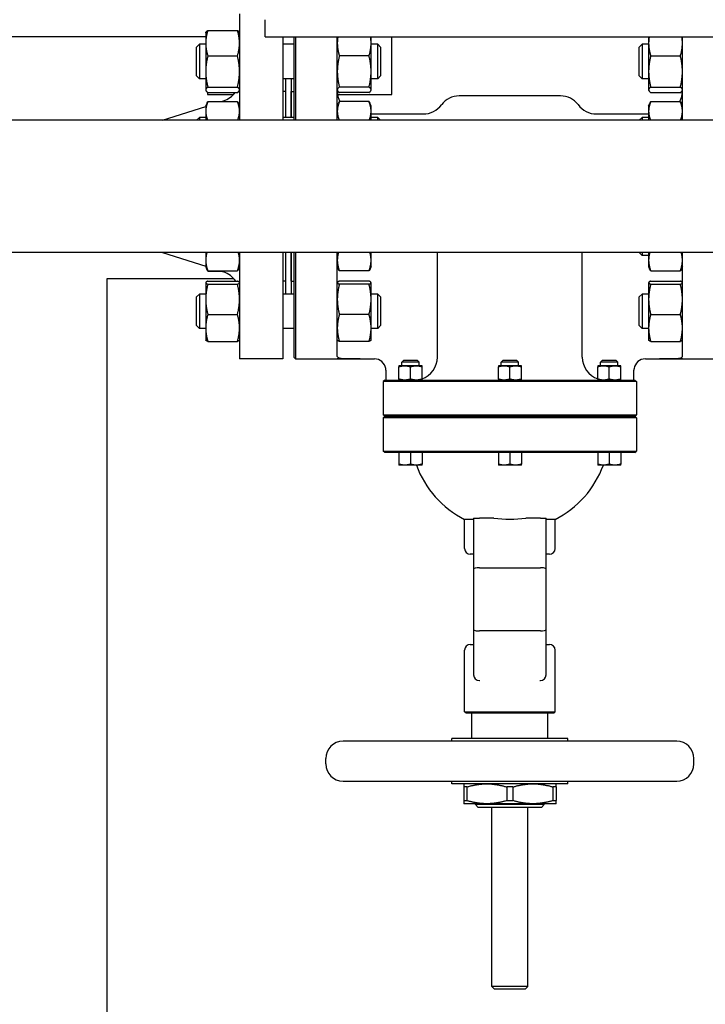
# Model space of a CAD drawing. Header units: inches. Extents: x 24 to 1128, y -69 to 748.
# Tile 656 of 656: x 643 to 658, y 669 to 690. Entities that reach past the tile are written whole.
import ezdxf

# ---------------------------------------------------------------- set-up
doc = ezdxf.new("R2010")
doc.units = ezdxf.units.IN
doc.header["$LTSCALE"] = 32
doc.header["$MEASUREMENT"] = 0
doc.layers.add('Visible (ANSI)', color=7, linetype='Continuous', lineweight=30)

msp = doc.modelspace()

# ---------------------------------------------------------------- linework, layer by layer
at = {"layer": 'Visible (ANSI)'}
for p, q in [((648.16063, 690.41853), (648.16063, 688.10603)), ((648.71813, 689.91853), (648.71813, 690.29353)), ((647.42663, 689.91853), (640.53063, 689.91853)), ((647.42663, 690.00974), (647.43078, 690.01864)), ((647.42663, 690.00974), (647.42663, 689.78323)), ((647.47172, 690.06122), (648.11555, 690.06122)), ((648.16063, 690.00974), (648.15648, 690.01864)), ((648.71813, 689.91853), (738.14856, 689.91853)), ((649.10063, 689.91853), (649.10063, 688.10603)), ((649.34813, 688.10603), (649.34813, 689.91853)), ((649.37938, 689.91853), (649.37938, 688.10603)), ((650.28563, 688.10603), (650.28563, 689.91853)), ((651.01963, 689.78323), (651.01963, 689.91853)), ((651.46813, 688.66853), (651.46813, 689.91853)), ((657.05163, 689.91853), (657.05163, 689.78323)), ((657.78563, 688.10603), (657.78563, 689.91853)), ((647.22563, 689.69724), (647.28813, 689.75974)), ((647.22563, 689.07224), (647.22563, 689.69724)), ((647.28813, 689.75974), (647.28813, 689.00974)), ((647.42663, 689.75974), (647.28813, 689.75974)), ((647.42663, 689.78323), (647.42663, 689.16701)), ((649.34813, 689.75974), (649.10063, 689.75974)), ((651.01963, 689.16701), (651.01963, 689.78323)), ((651.16313, 689.75974), (651.01963, 689.75974)), ((651.16313, 689.00974), (651.16313, 689.75974)), ((651.22563, 689.69724), (651.16313, 689.75974)), ((651.22563, 689.69724), (651.22563, 689.07224)), ((656.84813, 689.69724), (656.91063, 689.75974)), ((656.84813, 689.07224), (656.84813, 689.69724)), ((656.91063, 689.75974), (656.91063, 689.00974)), ((657.05163, 689.75974), (656.91063, 689.75974)), ((657.05163, 689.78323), (657.05163, 689.16701)), ((647.47172, 689.50525), (648.11555, 689.50525)), ((650.97455, 689.50525), (650.33072, 689.50525)), ((657.09672, 689.50525), (657.74055, 689.50525)), ((647.22563, 689.07224), (647.28813, 689.00974)), ((647.42663, 689.16701), (647.42663, 688.76851)), ((651.01963, 688.76851), (651.01963, 689.16701)), ((651.22563, 689.07224), (651.16313, 689.00974)), ((656.84813, 689.07224), (656.91063, 689.00974)), ((657.05163, 689.16701), (657.05163, 688.76851)), ((647.42663, 689.00974), (647.28813, 689.00974)), ((647.47172, 688.82877), (648.11555, 688.82877)), ((649.34813, 689.00974), (649.10063, 689.00974)), ((649.16063, 689.00974), (649.16063, 688.16862)), ((649.28063, 689.00974), (649.28063, 688.16862)), ((650.97455, 688.82877), (650.33072, 688.82877)), ((651.16313, 689.00974), (651.01963, 689.00974)), ((657.05163, 689.00974), (656.91063, 689.00974)), ((657.09672, 688.82877), (657.74055, 688.82877)), ((647.42663, 688.76851), (647.42663, 688.75974)), ((647.42663, 688.75974), (647.43078, 688.75084)), ((647.46813, 688.71087), (647.46813, 688.66853)), ((647.46813, 688.66853), (648.0308, 688.66853)), ((647.47172, 688.70826), (648.11555, 688.70826)), ((648.16063, 688.75974), (648.15648, 688.75084)), ((649.16063, 688.72853), (649.10063, 688.72853)), ((649.28063, 688.66853), (649.28563, 688.66853)), ((649.28563, 688.60853), (649.28063, 688.60853)), ((649.28563, 688.16862), (649.28563, 688.72853)), ((649.28563, 688.72853), (649.34813, 688.72853)), ((650.28563, 688.75974), (650.28978, 688.75084)), ((650.29126, 688.66853), (651.46813, 688.66853)), ((650.97455, 688.70826), (650.33072, 688.70826)), ((651.01963, 688.75974), (651.01548, 688.75084)), ((651.01963, 688.75974), (651.01963, 688.76851)), ((655.138, 688.63703), (652.93327, 688.63703)), ((657.05163, 688.76851), (657.05163, 688.75974)), ((657.05163, 688.75974), (657.05578, 688.75084)), ((657.09672, 688.70826), (657.74055, 688.70826)), ((657.78563, 688.75974), (657.78148, 688.75084)), ((646.4873, 688.10853), (647.42663, 688.40605)), ((647.42663, 688.41862), (647.45576, 688.48108)), ((647.42663, 688.41862), (647.42663, 688.30315)), ((647.47172, 688.51212), (648.11555, 688.51212)), ((647.76152, 688.51212), (647.81161, 688.52798)), ((648.16063, 688.41862), (648.13151, 688.48108)), ((650.28563, 688.41862), (650.31476, 688.48108)), ((650.97455, 688.51212), (650.33072, 688.51212)), ((651.01963, 688.41862), (650.99051, 688.48108)), ((651.01963, 688.30315), (651.01963, 688.41862)), ((657.05163, 688.41862), (657.08076, 688.48108)), ((657.05163, 688.41862), (657.05163, 688.30315)), ((657.09672, 688.51212), (657.74055, 688.51212)), ((657.78563, 688.41862), (657.75651, 688.48108)), ((647.42663, 688.30315), (647.42663, 688.10603)), ((651.01963, 688.10603), (651.01963, 688.30315)), ((651.01963, 688.24333), (652.1518, 688.24333)), ((655.91947, 688.24333), (657.05163, 688.24333)), ((657.05163, 688.30315), (657.05163, 688.10603)), ((661.01676, 688.10603), (624.17951, 688.10603)), ((646.30259, 688.10603), (646.30451, 688.10853)), ((646.4873, 688.10853), (646.30451, 688.10853)), ((646.30451, 688.10853), (646.30451, 688.10603)), ((646.4873, 688.10853), (646.4873, 688.10603)), ((647.22563, 688.10612), (647.28813, 688.16862)), ((647.22563, 688.10603), (647.22563, 688.10612)), ((647.28813, 688.16862), (647.28813, 688.10603)), ((647.42663, 688.16862), (647.28813, 688.16862)), ((649.34813, 688.16862), (649.10063, 688.16862)), ((651.16313, 688.16862), (651.01963, 688.16862)), ((651.16313, 688.10603), (651.16313, 688.16862)), ((651.22563, 688.10612), (651.16313, 688.16862)), ((651.22563, 688.10612), (651.22563, 688.10603)), ((656.84813, 688.10612), (656.91063, 688.16862)), ((656.84813, 688.10603), (656.84813, 688.10612)), ((656.91063, 688.16862), (656.91063, 688.10603)), ((657.05163, 688.16862), (656.91063, 688.16862)), ((661.01676, 685.23103), (624.17951, 685.23103)), ((646.30259, 685.23103), (646.30451, 685.22853)), ((646.30451, 685.23103), (646.30451, 685.22853)), ((646.4873, 685.22853), (646.30451, 685.22853)), ((646.4873, 685.23103), (646.4873, 685.22853)), ((646.4873, 685.22853), (647.42663, 684.93101)), ((647.42663, 685.23103), (647.42663, 685.06196)), ((648.16063, 685.23103), (648.16063, 682.91853)), ((649.10063, 685.23103), (649.10063, 682.91853)), ((649.16063, 685.23103), (649.16063, 684.32732)), ((649.28063, 685.23103), (649.28063, 684.32732)), ((649.28563, 684.60853), (649.28563, 685.23103)), ((649.34813, 682.94978), (649.34813, 685.23103)), ((649.37938, 685.23103), (649.37938, 682.91853)), ((650.28563, 682.96684), (650.28563, 685.23103)), ((651.01963, 685.06196), (651.01963, 685.23103)), ((652.46083, 682.95593), (652.46083, 685.23096)), ((655.61044, 682.95593), (655.61044, 685.23096)), ((656.84813, 685.23094), (656.84813, 685.23103)), ((656.84813, 685.23094), (656.91063, 685.16844)), ((656.91063, 685.23103), (656.91063, 685.16844)), ((657.05163, 685.23103), (657.05163, 685.06196)), ((657.78563, 682.96684), (657.78563, 685.23103)), ((647.42663, 685.06196), (647.42663, 684.91844)), ((651.01963, 684.91844), (651.01963, 685.06196)), ((657.05163, 685.16844), (656.91063, 685.16844)), ((657.05163, 685.06196), (657.05163, 684.91844)), ((647.42663, 684.91844), (647.44611, 684.87667)), ((647.44611, 684.87667), (647.45576, 684.85598)), ((647.47172, 684.83189), (648.11555, 684.83189)), ((647.47172, 684.82494), (647.76152, 684.82494)), ((647.7396, 684.83189), (647.81161, 684.80908)), ((648.16063, 684.91844), (648.14116, 684.87667)), ((650.28563, 684.91844), (650.30511, 684.87667)), ((650.97455, 684.83189), (650.33072, 684.83189)), ((651.01963, 684.91844), (651.00016, 684.87667)), ((657.05163, 684.91844), (657.07111, 684.87667)), ((657.09672, 684.83189), (657.74055, 684.83189)), ((657.78563, 684.91844), (657.76616, 684.87667)), ((645.28063, 552.66853), (645.28063, 684.66853)), ((645.28063, 684.66853), (648.0308, 684.66853)), ((647.42663, 684.57732), (647.42793, 684.5801)), ((647.42663, 684.57732), (647.42663, 684.57456)), ((647.42663, 684.57456), (647.42663, 684.21262)), ((647.47172, 684.60844), (648.11555, 684.60844)), ((647.47172, 684.54068), (648.11555, 684.54068)), ((648.16063, 684.57732), (648.15934, 684.5801)), ((649.16063, 684.60853), (649.10063, 684.60853)), ((649.28563, 684.72853), (649.28063, 684.72853)), ((649.28063, 684.66853), (649.28563, 684.66853)), ((649.28563, 684.60853), (649.34813, 684.60853)), ((650.28563, 684.57732), (650.28693, 684.5801)), ((650.97455, 684.60844), (650.33072, 684.60844)), ((650.97455, 684.54068), (650.33072, 684.54068)), ((651.01963, 684.57732), (651.01834, 684.5801)), ((651.01963, 684.57456), (651.01963, 684.57732)), ((651.01963, 684.21262), (651.01963, 684.57456)), ((657.05163, 684.57732), (657.05293, 684.5801)), ((657.05163, 684.57732), (657.05163, 684.57456)), ((657.05163, 684.57456), (657.05163, 684.21262)), ((657.09672, 684.60844), (657.74055, 684.60844)), ((657.09672, 684.54068), (657.74055, 684.54068)), ((657.78563, 684.57732), (657.78434, 684.5801)), ((647.22563, 684.26482), (647.28813, 684.32732)), ((647.28813, 684.32732), (647.28813, 683.57732)), ((647.42663, 684.32732), (647.28813, 684.32732)), ((649.34813, 684.32732), (649.10063, 684.32732)), ((651.16313, 684.32732), (651.01963, 684.32732)), ((651.16313, 683.57732), (651.16313, 684.32732)), ((651.22563, 684.26482), (651.16313, 684.32732)), ((656.84813, 684.26482), (656.91063, 684.32732)), ((656.91063, 684.32732), (656.91063, 683.57732)), ((657.05163, 684.32732), (656.91063, 684.32732)), ((647.22563, 683.63982), (647.22563, 684.26482)), ((647.42663, 684.21262), (647.42663, 683.59038)), ((651.01963, 683.59038), (651.01963, 684.21262)), ((651.22563, 684.26482), (651.22563, 683.63982)), ((656.84813, 683.63982), (656.84813, 684.26482)), ((657.05163, 684.21262), (657.05163, 683.59038)), ((647.47172, 683.88456), (648.11555, 683.88456)), ((650.97455, 683.88456), (650.33072, 683.88456)), ((657.09672, 683.88456), (657.74055, 683.88456)), ((647.22563, 683.63982), (647.28813, 683.57732)), ((647.42663, 683.57732), (647.28813, 683.57732)), ((647.42663, 683.59038), (647.42663, 683.32732)), ((649.34813, 683.57732), (649.10063, 683.57732)), ((651.01963, 683.32732), (651.01963, 683.59038)), ((651.16313, 683.57732), (651.01963, 683.57732)), ((651.22563, 683.63982), (651.16313, 683.57732)), ((656.84813, 683.63982), (656.91063, 683.57732)), ((657.05163, 683.57732), (656.91063, 683.57732)), ((657.05163, 683.59038), (657.05163, 683.32732)), ((647.42663, 683.32732), (647.42793, 683.32455)), ((647.47172, 683.2962), (648.11555, 683.2962)), ((648.16063, 683.32732), (648.15934, 683.32455)), ((650.28563, 683.32732), (650.28693, 683.32455)), ((650.97455, 683.2962), (650.33072, 683.2962)), ((651.01963, 683.32732), (651.01834, 683.32455)), ((657.05163, 683.32732), (657.05293, 683.32455)), ((657.09672, 683.2962), (657.74055, 683.2962)), ((657.78563, 683.32732), (657.78434, 683.32455)), ((649.10063, 682.91853), (648.16063, 682.91853)), ((649.34813, 682.94978), (649.37938, 682.91853)), ((649.37938, 682.91853), (650.28563, 682.91853)), ((650.78563, 682.91986), (650.28563, 682.91986)), ((650.28563, 682.91986), (650.28563, 682.91853)), ((650.28563, 682.91853), (651.09063, 682.91853)), ((651.72593, 682.88113), (651.68868, 682.84388)), ((652.06368, 682.84388), (651.68868, 682.84388)), ((651.68868, 682.76843), (651.68868, 682.84388)), ((652.02643, 682.88113), (651.72593, 682.88113)), ((652.02643, 682.88113), (652.06368, 682.84388)), ((652.06368, 682.76843), (652.06368, 682.84388)), ((653.88538, 682.88113), (653.84813, 682.84388)), ((654.22313, 682.84388), (653.84813, 682.84388)), ((653.84813, 682.76843), (653.84813, 682.84388)), ((654.18588, 682.88113), (653.88538, 682.88113)), ((654.18588, 682.88113), (654.22313, 682.84388)), ((654.22313, 682.76843), (654.22313, 682.84388)), ((656.04483, 682.88113), (656.00758, 682.84388)), ((656.38258, 682.84388), (656.00758, 682.84388)), ((656.00758, 682.76843), (656.00758, 682.84388)), ((656.34533, 682.88113), (656.04483, 682.88113)), ((656.34533, 682.88113), (656.38258, 682.84388)), ((656.38258, 682.76843), (656.38258, 682.84388)), ((656.98063, 682.91853), (657.78563, 682.91853)), ((657.78563, 682.91986), (657.28563, 682.91986)), ((657.78563, 682.91853), (657.78563, 682.91986)), ((657.78563, 682.91853), (658.69188, 682.91853)), ((651.34063, 682.66853), (651.34063, 682.45593)), ((651.75118, 682.76843), (651.62618, 682.76843)), ((651.62618, 682.47826), (651.62618, 682.7461)), ((652.00118, 682.76843), (651.75118, 682.76843)), ((651.87618, 682.47826), (651.87618, 682.7461)), ((652.12618, 682.76843), (652.00118, 682.76843)), ((652.12618, 682.47826), (652.12618, 682.7461)), ((653.91063, 682.76843), (653.78563, 682.76843)), ((653.78563, 682.47826), (653.78563, 682.7461)), ((654.16063, 682.76843), (653.91063, 682.76843)), ((654.03563, 682.47826), (654.03563, 682.7461)), ((654.28563, 682.76843), (654.16063, 682.76843)), ((654.28563, 682.47826), (654.28563, 682.7461)), ((656.07008, 682.76843), (655.94508, 682.76843)), ((655.94508, 682.47826), (655.94508, 682.7461)), ((656.32008, 682.76843), (656.07008, 682.76843)), ((656.19508, 682.47826), (656.19508, 682.7461)), ((656.44508, 682.76843), (656.32008, 682.76843)), ((656.44508, 682.47826), (656.44508, 682.7461)), ((656.73063, 682.45593), (656.73063, 682.66853)), ((651.31688, 682.45593), (651.28563, 682.42468)), ((651.34885, 682.42468), (651.28563, 682.42468)), ((651.28563, 682.42468), (651.28563, 681.69978)), ((651.31688, 682.45593), (651.37997, 682.45593)), ((652.89826, 682.42468), (651.34885, 682.42468)), ((651.37997, 682.45593), (652.90143, 682.45593)), ((655.17301, 682.42468), (652.89826, 682.42468)), ((652.90143, 682.45593), (655.16984, 682.45593)), ((655.16984, 682.45593), (656.6913, 682.45593)), ((656.72241, 682.42468), (655.17301, 682.42468)), ((656.6913, 682.45593), (656.75438, 682.45593)), ((656.78563, 682.42468), (656.72241, 682.42468)), ((656.75438, 682.45593), (656.78563, 682.42468)), ((656.78563, 682.42468), (656.78563, 681.69978)), ((651.28563, 681.69978), (651.34885, 681.69978)), ((651.31688, 681.66853), (651.28563, 681.69978)), ((651.31688, 681.66853), (651.28563, 681.63728)), ((651.34885, 681.63728), (651.28563, 681.63728)), ((651.28563, 681.63728), (651.28563, 680.91238)), ((651.37997, 681.66853), (651.31688, 681.66853)), ((651.31688, 681.66853), (651.37997, 681.66853)), ((651.34885, 681.69978), (652.89826, 681.69978)), ((652.89826, 681.63728), (651.34885, 681.63728)), ((652.90143, 681.66853), (651.37997, 681.66853)), ((651.37997, 681.66853), (652.90143, 681.66853)), ((652.89826, 681.69978), (655.17301, 681.69978)), ((655.17301, 681.63728), (652.89826, 681.63728)), ((655.16984, 681.66853), (652.90143, 681.66853)), ((652.90143, 681.66853), (655.16984, 681.66853)), ((656.6913, 681.66853), (655.16984, 681.66853)), ((655.16984, 681.66853), (656.6913, 681.66853)), ((655.17301, 681.69978), (656.72241, 681.69978)), ((656.72241, 681.63728), (655.17301, 681.63728)), ((656.75438, 681.66853), (656.6913, 681.66853)), ((656.6913, 681.66853), (656.75438, 681.66853)), ((656.72241, 681.69978), (656.78563, 681.69978)), ((656.78563, 681.63728), (656.72241, 681.63728)), ((656.75438, 681.66853), (656.78563, 681.69978)), ((656.75438, 681.66853), (656.78563, 681.63728)), ((656.78563, 681.63728), (656.78563, 680.91238)), ((651.28563, 680.91238), (651.34885, 680.91238)), ((651.31688, 680.88113), (651.28563, 680.91238)), ((651.34885, 680.91238), (652.89826, 680.91238)), ((652.89826, 680.91238), (655.17301, 680.91238)), ((655.17301, 680.91238), (656.72241, 680.91238)), ((656.72241, 680.91238), (656.78563, 680.91238)), ((656.75438, 680.88113), (656.78563, 680.91238)), ((651.37997, 680.88113), (651.31688, 680.88113)), ((652.90143, 680.88113), (651.37997, 680.88113)), ((651.62618, 680.88113), (651.62618, 680.62846)), ((651.87618, 680.88113), (651.87618, 680.62846)), ((652.12618, 680.88113), (652.12618, 680.62846)), ((655.16984, 680.88113), (652.90143, 680.88113)), ((653.78563, 680.88113), (653.78563, 680.62846)), ((654.03563, 680.88113), (654.03563, 680.62846)), ((654.28563, 680.88113), (654.28563, 680.62846)), ((656.6913, 680.88113), (655.16984, 680.88113)), ((655.94508, 680.88113), (655.94508, 680.62846)), ((656.19508, 680.88113), (656.19508, 680.62846)), ((656.44508, 680.88113), (656.44508, 680.62846)), ((656.75438, 680.88113), (656.6913, 680.88113)), ((651.75118, 680.60613), (651.62618, 680.60613)), ((652.00118, 680.60613), (651.75118, 680.60613)), ((652.12618, 680.60613), (652.00118, 680.60613)), ((653.91063, 680.60613), (653.78563, 680.60613)), ((654.16063, 680.60613), (653.91063, 680.60613)), ((654.28563, 680.60613), (654.16063, 680.60613)), ((656.07008, 680.60613), (655.94508, 680.60613)), ((656.32008, 680.60613), (656.07008, 680.60613)), ((656.44508, 680.60613), (656.32008, 680.60613)), ((653.24823, 679.42484), (653.05138, 679.42484)), ((653.05138, 678.79353), (653.05138, 679.42484)), ((653.24823, 679.45593), (653.37323, 679.45593)), ((653.24823, 679.45593), (653.24823, 678.35221)), ((653.6907, 679.45593), (653.37323, 679.45593)), ((654.69803, 679.45593), (654.38057, 679.45593)), ((654.69803, 679.45593), (654.82303, 679.45593)), ((654.82303, 678.35221), (654.82303, 679.45593)), ((655.01988, 679.42484), (654.82303, 679.42484)), ((655.01988, 678.79353), (655.01988, 679.42484)), ((653.24823, 678.66853), (653.17638, 678.66853)), ((654.89488, 678.66853), (654.82303, 678.66853)), ((653.24823, 678.35221), (653.24823, 677.02422)), ((653.37323, 678.37425), (654.69803, 678.37425)), ((654.82303, 677.02422), (654.82303, 678.35221)), ((653.24823, 677.02422), (653.24823, 676.0455)), ((654.69803, 677.00218), (653.37323, 677.00218)), ((654.82303, 676.0455), (654.82303, 677.02422)), ((653.17638, 676.7079), (653.24823, 676.7079)), ((654.82303, 676.7079), (654.89488, 676.7079)), ((653.05138, 675.24309), (653.05138, 676.5829)), ((655.01988, 675.24309), (655.01988, 676.5829)), ((653.37323, 675.9205), (653.3827, 675.9205)), ((654.68857, 675.9205), (654.69803, 675.9205)), ((653.05138, 675.24309), (655.01988, 675.24309)), ((653.08263, 675.21184), (653.05138, 675.24309)), ((654.98863, 675.21184), (653.08263, 675.21184)), ((653.20886, 674.66066), (653.20886, 675.21184)), ((654.8624, 674.66066), (654.8624, 675.21184)), ((654.98863, 675.21184), (655.01988, 675.24309)), ((657.66162, 674.6016), (650.40965, 674.6016)), ((655.29548, 674.66066), (652.77579, 674.66066)), ((652.77579, 674.6016), (652.77579, 674.66066)), ((655.29548, 674.6016), (655.29548, 674.66066)), ((650.03563, 674.10947), (650.03563, 674.22758)), ((658.03563, 674.10947), (658.03563, 674.22758)), ((650.40965, 673.73546), (657.66162, 673.73546)), ((652.77579, 673.6764), (652.77579, 673.73546)), ((655.29548, 673.6764), (652.77579, 673.6764)), ((655.29548, 673.6764), (655.29548, 673.73546)), ((653.0317, 673.60821), (653.0317, 673.31152)), ((653.0997, 673.60821), (653.0317, 673.60821)), ((653.0997, 673.60821), (653.0997, 673.31152)), ((653.96763, 673.60821), (653.96763, 673.31152)), ((654.10364, 673.60821), (653.96763, 673.60821)), ((654.10364, 673.60821), (654.10364, 673.31152)), ((655.03957, 673.60821), (654.97157, 673.60821)), ((654.97157, 673.60821), (654.97157, 673.31152)), ((655.03957, 673.60821), (655.03957, 673.31152)), ((653.0317, 673.31152), (653.0997, 673.31152)), ((653.53366, 673.24333), (653.0317, 673.24333)), ((653.2876, 673.22709), (653.2876, 673.24333)), ((654.78366, 673.22709), (653.2876, 673.22709)), ((653.3501, 673.16459), (653.2876, 673.22709)), ((654.5376, 673.24333), (653.53366, 673.24333)), ((653.96763, 673.31152), (654.10364, 673.31152)), ((655.03957, 673.24333), (654.5376, 673.24333)), ((654.72116, 673.16459), (654.78366, 673.22709)), ((654.78366, 673.22709), (654.78366, 673.24333)), ((654.97157, 673.31152), (655.03957, 673.31152)), ((654.72116, 673.16459), (653.3501, 673.16459)), ((653.64193, 669.27103), (653.64193, 673.16459)), ((654.42933, 669.27103), (654.42933, 673.16459)), ((654.42933, 669.27103), (653.64193, 669.27103)), ((653.70443, 669.20853), (653.64193, 669.27103)), ((654.36683, 669.20853), (653.70443, 669.20853)), ((654.36683, 669.20853), (654.42933, 669.27103))]:
    msp.add_line(p, q, dxfattribs=at)
for centre, radius, start, end in [((647.66063, 689.00464), 0.5, 287.574716, 323.645749), ((650.78563, 688.74333), 0.5, 180, 207.543912), ((652.93327, 688.16459), 0.47244, 90, 143.477266), ((655.138, 688.16459), 0.47244, 36.522734, 90), ((657.28563, 688.74333), 0.5, 332.456088, 0), ((652.1518, 688.74333), 0.5, 270, 323.477266), ((655.91947, 688.74333), 0.5, 216.522734, 270), ((647.66063, 684.33242), 0.5, 33.50812, 72.425284), ((651.09063, 682.66853), 0.25, 8.604112, 90), ((651.96083, 682.95593), 0.5, 289.311794, 0), ((656.11044, 682.95593), 0.5, 180, 250.688206), ((656.98063, 682.66853), 0.25, 90, 171.395888), ((654.03563, 681.35357), 2.16535, 200.192895, 242.964308), ((654.03563, 681.35357), 2.16535, 297.035692, 339.807105), ((653.17638, 678.79353), 0.125, 180, 270), ((654.89488, 678.79353), 0.125, 270, 0), ((653.17638, 676.5829), 0.125, 90, 180), ((654.89488, 676.5829), 0.125, 0, 90), ((653.37323, 676.0455), 0.125, 180, 270), ((654.69803, 676.0455), 0.125, 270, 0), ((650.40965, 674.22758), 0.37402, 90, 180), ((657.66162, 674.22758), 0.37402, 0, 90), ((650.40965, 674.10947), 0.37402, 180, 270), ((657.66162, 674.10947), 0.37402, 270, 0)]:
    msp.add_arc(centre, radius, start, end, dxfattribs=at)
for centre, major_axis, ratio, start_param, end_param in [((654.03563, 681.44792), (2.14771, 0), 0.93969262, 4.55108575, 4.87369221), ((653.37323, 678.35221), (0.125, 0), 0.17632698, 1.57079633, 3.14159265), ((654.69803, 678.35221), (-0.125, 0), 0.17632698, 3.14159265, 4.71238898), ((653.37323, 677.02422), (-0.125, 0), 0.17632698, 0, 1.57079633), ((654.69803, 677.02422), (-0.125, 0), 0.17632698, 1.57079633, 3.14159265)]:
    msp.add_ellipse(centre, major_axis=major_axis, ratio=ratio, start_param=start_param, end_param=end_param, dxfattribs=at)
for points, weights in [([(647.47172, 690.06122), (647.42663, 689.91224), (647.42663, 689.78323)], [1, 1.0379548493, 1]), ([(647.43078, 690.01864), (647.44007, 690.03855), (647.47172, 690.06122)], [1.01611555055, 1.02634702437, 1]), ([(648.11555, 690.06122), (648.1472, 690.03855), (648.15648, 690.01864)], [1, 1.02634702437, 1.01611555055]), ([(648.16063, 689.78323), (648.16063, 689.91224), (648.11555, 690.06122)], [1, 1.0379548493, 1]), ([(650.29692, 689.91853), (650.28563, 689.84959), (650.28563, 689.78323)], [1.0189754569, 1.01917066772, 1]), ([(651.01963, 689.78323), (651.01963, 689.84959), (651.00834, 689.91853)], [1, 1.01917066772, 1.0189754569]), ([(657.06292, 689.91853), (657.05163, 689.84959), (657.05163, 689.78323)], [1.0189754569, 1.01917066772, 1]), ([(657.78563, 689.78323), (657.78563, 689.84959), (657.77434, 689.91853)], [1, 1.01917066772, 1.0189754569]), ([(647.42663, 689.78323), (647.42663, 689.65422), (647.47172, 689.50525)], [1, 1.0379548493, 1]), ([(648.11555, 689.50525), (648.16063, 689.65422), (648.16063, 689.78323)], [1, 1.0379548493, 1]), ([(650.28563, 689.78323), (650.28563, 689.65422), (650.33072, 689.50525)], [1, 1.0379548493, 1]), ([(650.97455, 689.50525), (651.01963, 689.65422), (651.01963, 689.78323)], [1, 1.0379548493, 1]), ([(657.05163, 689.78323), (657.05163, 689.65422), (657.09672, 689.50525)], [1, 1.0379548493, 1]), ([(657.74055, 689.50525), (657.78563, 689.65422), (657.78563, 689.78323)], [1, 1.0379548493, 1]), ([(647.47172, 689.50525), (647.42663, 689.32398), (647.42663, 689.16701)], [1, 1.0379548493, 1]), ([(648.16063, 689.16701), (648.16063, 689.32398), (648.11555, 689.50525)], [1, 1.0379548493, 1]), ([(650.33072, 689.50525), (650.28563, 689.32398), (650.28563, 689.16701)], [1, 1.0379548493, 1]), ([(651.01963, 689.16701), (651.01963, 689.32398), (650.97455, 689.50525)], [1, 1.0379548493, 1]), ([(657.09672, 689.50525), (657.05163, 689.32398), (657.05163, 689.16701)], [1, 1.0379548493, 1]), ([(657.78563, 689.16701), (657.78563, 689.32398), (657.74055, 689.50525)], [1, 1.0379548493, 1]), ([(647.42663, 689.16701), (647.42663, 689.01003), (647.47172, 688.82877)], [1, 1.0379548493, 1]), ([(648.11555, 688.82877), (648.16063, 689.01003), (648.16063, 689.16701)], [1, 1.0379548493, 1]), ([(650.28563, 689.16701), (650.28563, 689.01003), (650.33072, 688.82877)], [1, 1.0379548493, 1]), ([(650.97455, 688.82877), (651.01963, 689.01003), (651.01963, 689.16701)], [1, 1.0379548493, 1]), ([(657.05163, 689.16701), (657.05163, 689.01003), (657.09672, 688.82877)], [1, 1.0379548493, 1]), ([(657.74055, 688.82877), (657.78563, 689.01003), (657.78563, 689.16701)], [1, 1.0379548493, 1]), ([(647.47172, 688.82877), (647.42663, 688.79648), (647.42663, 688.76851)], [1, 1.0379548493, 1]), ([(648.16063, 688.76851), (648.16063, 688.79648), (648.11555, 688.82877)], [1, 1.0379548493, 1]), ([(650.33072, 688.82877), (650.28563, 688.79648), (650.28563, 688.76851)], [1, 1.0379548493, 1]), ([(651.01963, 688.76851), (651.01963, 688.79648), (650.97455, 688.82877)], [1, 1.0379548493, 1]), ([(657.09672, 688.82877), (657.05163, 688.79648), (657.05163, 688.76851)], [1, 1.0379548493, 1]), ([(657.78563, 688.76851), (657.78563, 688.79648), (657.74055, 688.82877)], [1, 1.0379548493, 1]), ([(647.42663, 688.76851), (647.42663, 688.74055), (647.47172, 688.70826)], [1, 1.0379548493, 1]), ([(648.11555, 688.70826), (648.16063, 688.74055), (648.16063, 688.76851)], [1, 1.0379548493, 1]), ([(650.28563, 688.76851), (650.28563, 688.74055), (650.33072, 688.70826)], [1, 1.0379548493, 1]), ([(650.97455, 688.70826), (651.01963, 688.74055), (651.01963, 688.76851)], [1, 1.0379548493, 1]), ([(657.05163, 688.76851), (657.05163, 688.74055), (657.09672, 688.70826)], [1, 1.0379548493, 1]), ([(657.74055, 688.70826), (657.78563, 688.74055), (657.78563, 688.76851)], [1, 1.0379548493, 1]), ([(647.47172, 688.51212), (647.42663, 688.40013), (647.42663, 688.30315)], [1, 1.0379548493, 1]), ([(647.45576, 688.48108), (647.46282, 688.49622), (647.47172, 688.51212)], [1.01175569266, 1.00727059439, 1]), ([(648.16063, 688.30315), (648.16063, 688.40013), (648.11555, 688.51212)], [1, 1.0379548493, 1]), ([(648.11555, 688.51212), (648.12445, 688.49622), (648.13151, 688.48108)], [1, 1.00727059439, 1.01175569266]), ([(650.33072, 688.51212), (650.28563, 688.40013), (650.28563, 688.30315)], [1, 1.0379548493, 1]), ([(650.31476, 688.48108), (650.32182, 688.49622), (650.33072, 688.51212)], [1.01175569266, 1.00727059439, 1]), ([(651.01963, 688.30315), (651.01963, 688.40013), (650.97455, 688.51212)], [1, 1.0379548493, 1]), ([(650.97455, 688.51212), (650.98345, 688.49622), (650.99051, 688.48108)], [1, 1.00727059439, 1.01175569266]), ([(657.09672, 688.51212), (657.05163, 688.40013), (657.05163, 688.30315)], [1, 1.0379548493, 1]), ([(657.08076, 688.48108), (657.08782, 688.49622), (657.09672, 688.51212)], [1.01175569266, 1.00727059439, 1]), ([(657.74055, 688.51212), (657.74945, 688.49622), (657.75651, 688.48108)], [1, 1.00727059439, 1.01175569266]), ([(657.78563, 688.30315), (657.78563, 688.40013), (657.74055, 688.51212)], [1, 1.0379548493, 1]), ([(647.42663, 688.30315), (647.42663, 688.21098), (647.46705, 688.10603)], [1, 1.03600393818, 1.00370126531]), ([(648.12021, 688.10603), (648.16063, 688.21098), (648.16063, 688.30315)], [1.00370126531, 1.03600393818, 1]), ([(650.28563, 688.30315), (650.28563, 688.21098), (650.32605, 688.10603)], [1, 1.03600393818, 1.00370126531]), ([(650.97921, 688.10603), (651.01963, 688.21098), (651.01963, 688.30315)], [1.00370126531, 1.03600393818, 1]), ([(657.05163, 688.30315), (657.05163, 688.21098), (657.09205, 688.10603)], [1, 1.03600393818, 1.00370126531]), ([(657.74521, 688.10603), (657.78563, 688.21098), (657.78563, 688.30315)], [1.00370126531, 1.03600393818, 1]), ([(647.45178, 685.23103), (647.42663, 685.143), (647.42663, 685.06196)], [1.01415327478, 1.02854559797, 1]), ([(648.16063, 685.06196), (648.16063, 685.143), (648.13549, 685.23103)], [1, 1.02854559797, 1.01415327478]), ([(650.31078, 685.23103), (650.28563, 685.143), (650.28563, 685.06196)], [1.01415327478, 1.02854559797, 1]), ([(651.01963, 685.06196), (651.01963, 685.143), (650.99449, 685.23103)], [1, 1.02854559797, 1.01415327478]), ([(657.07678, 685.23103), (657.05163, 685.143), (657.05163, 685.06196)], [1.01415327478, 1.02854559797, 1]), ([(657.78563, 685.06196), (657.78563, 685.143), (657.76049, 685.23103)], [1, 1.02854559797, 1.01415327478]), ([(647.42663, 685.06196), (647.42663, 684.95518), (647.47172, 684.83189)], [1, 1.0379548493, 1]), ([(648.11555, 684.83189), (648.16063, 684.95518), (648.16063, 685.06196)], [1, 1.0379548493, 1]), ([(650.28563, 685.06196), (650.28563, 684.95518), (650.33072, 684.83189)], [1, 1.0379548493, 1]), ([(650.97455, 684.83189), (651.01963, 684.95518), (651.01963, 685.06196)], [1, 1.0379548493, 1]), ([(657.05163, 685.06196), (657.05163, 684.95518), (657.09672, 684.83189)], [1, 1.0379548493, 1]), ([(657.74055, 684.83189), (657.78563, 684.95518), (657.78563, 685.06196)], [1, 1.0379548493, 1]), ([(647.47172, 684.83189), (647.45614, 684.85516), (647.44611, 684.87667)], [1, 1.01279805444, 1.01696531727]), ([(647.45065, 684.86741), (647.45945, 684.84686), (647.47172, 684.82494)], [1.01477953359, 1.01005189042, 1]), ([(648.14116, 684.87667), (648.13113, 684.85516), (648.11555, 684.83189)], [1.01696531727, 1.01279805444, 1]), ([(650.33072, 684.83189), (650.31514, 684.85516), (650.30511, 684.87667)], [1, 1.01279805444, 1.01696531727]), ([(651.00016, 684.87667), (650.99013, 684.85516), (650.97455, 684.83189)], [1.01696531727, 1.01279805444, 1]), ([(657.09672, 684.83189), (657.08114, 684.85516), (657.07111, 684.87667)], [1, 1.01279805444, 1.01696531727]), ([(657.76616, 684.87667), (657.75613, 684.85516), (657.74055, 684.83189)], [1.01696531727, 1.01279805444, 1]), ([(647.47172, 684.60844), (647.42663, 684.59029), (647.42663, 684.57456)], [1, 1.0379548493, 1]), ([(647.42663, 684.57456), (647.42663, 684.55884), (647.47172, 684.54068)], [1, 1.0379548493, 1]), ([(647.47172, 684.54068), (647.42663, 684.36488), (647.42663, 684.21262)], [1, 1.0379548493, 1]), ([(648.16063, 684.57456), (648.16063, 684.59029), (648.11555, 684.60844)], [1, 1.0379548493, 1]), ([(648.11555, 684.54068), (648.16063, 684.55884), (648.16063, 684.57456)], [1, 1.0379548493, 1]), ([(648.16063, 684.21262), (648.16063, 684.36488), (648.11555, 684.54068)], [1, 1.0379548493, 1]), ([(650.33072, 684.60844), (650.28563, 684.59029), (650.28563, 684.57456)], [1, 1.0379548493, 1]), ([(650.28563, 684.57456), (650.28563, 684.55884), (650.33072, 684.54068)], [1, 1.0379548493, 1]), ([(650.33072, 684.54068), (650.28563, 684.36488), (650.28563, 684.21262)], [1, 1.0379548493, 1]), ([(651.01963, 684.57456), (651.01963, 684.59029), (650.97455, 684.60844)], [1, 1.0379548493, 1]), ([(650.97455, 684.54068), (651.01963, 684.55884), (651.01963, 684.57456)], [1, 1.0379548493, 1]), ([(651.01963, 684.21262), (651.01963, 684.36488), (650.97455, 684.54068)], [1, 1.0379548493, 1]), ([(657.09672, 684.60844), (657.05163, 684.59029), (657.05163, 684.57456)], [1, 1.0379548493, 1]), ([(657.05163, 684.57456), (657.05163, 684.55884), (657.09672, 684.54068)], [1, 1.0379548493, 1]), ([(657.09672, 684.54068), (657.05163, 684.36488), (657.05163, 684.21262)], [1, 1.0379548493, 1]), ([(657.78563, 684.57456), (657.78563, 684.59029), (657.74055, 684.60844)], [1, 1.0379548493, 1]), ([(657.74055, 684.54068), (657.78563, 684.55884), (657.78563, 684.57456)], [1, 1.0379548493, 1]), ([(657.78563, 684.21262), (657.78563, 684.36488), (657.74055, 684.54068)], [1, 1.0379548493, 1]), ([(647.42663, 684.21262), (647.42663, 684.06037), (647.47172, 683.88456)], [1, 1.0379548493, 1]), ([(648.11555, 683.88456), (648.16063, 684.06037), (648.16063, 684.21262)], [1, 1.0379548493, 1]), ([(650.28563, 684.21262), (650.28563, 684.06037), (650.33072, 683.88456)], [1, 1.0379548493, 1]), ([(650.97455, 683.88456), (651.01963, 684.06037), (651.01963, 684.21262)], [1, 1.0379548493, 1]), ([(657.05163, 684.21262), (657.05163, 684.06037), (657.09672, 683.88456)], [1, 1.0379548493, 1]), ([(657.74055, 683.88456), (657.78563, 684.06037), (657.78563, 684.21262)], [1, 1.0379548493, 1]), ([(647.47172, 683.88456), (647.42663, 683.72691), (647.42663, 683.59038)], [1, 1.0379548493, 1]), ([(648.16063, 683.59038), (648.16063, 683.72691), (648.11555, 683.88456)], [1, 1.0379548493, 1]), ([(650.33072, 683.88456), (650.28563, 683.72691), (650.28563, 683.59038)], [1, 1.0379548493, 1]), ([(651.01963, 683.59038), (651.01963, 683.72691), (650.97455, 683.88456)], [1, 1.0379548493, 1]), ([(657.09672, 683.88456), (657.05163, 683.72691), (657.05163, 683.59038)], [1, 1.0379548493, 1]), ([(657.78563, 683.59038), (657.78563, 683.72691), (657.74055, 683.88456)], [1, 1.0379548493, 1]), ([(647.42663, 683.59038), (647.42663, 683.45385), (647.47172, 683.2962)], [1, 1.0379548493, 1]), ([(648.11555, 683.2962), (648.16063, 683.45385), (648.16063, 683.59038)], [1, 1.0379548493, 1]), ([(650.28563, 683.59038), (650.28563, 683.45385), (650.33072, 683.2962)], [1, 1.0379548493, 1]), ([(650.97455, 683.2962), (651.01963, 683.45385), (651.01963, 683.59038)], [1, 1.0379548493, 1]), ([(657.05163, 683.59038), (657.05163, 683.45385), (657.09672, 683.2962)], [1, 1.0379548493, 1]), ([(657.74055, 683.2962), (657.78563, 683.45385), (657.78563, 683.59038)], [1, 1.0379548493, 1]), ([(647.47172, 683.2962), (647.43408, 683.31136), (647.42793, 683.32455)], [1, 1.0314924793, 1.01072411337]), ([(648.15934, 683.32455), (648.15319, 683.31136), (648.11555, 683.2962)], [1.01072411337, 1.0314924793, 1]), ([(650.33072, 683.2962), (650.29308, 683.31136), (650.28693, 683.32455)], [1, 1.0314924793, 1.01072411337]), ([(651.01834, 683.32455), (651.01219, 683.31136), (650.97455, 683.2962)], [1.01072411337, 1.0314924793, 1]), ([(657.09672, 683.2962), (657.05908, 683.31136), (657.05293, 683.32455)], [1, 1.0314924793, 1.01072411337]), ([(657.78434, 683.32455), (657.77819, 683.31136), (657.74055, 683.2962)], [1.01072411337, 1.0314924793, 1]), ([(651.62618, 682.76843), (651.62618, 682.76843), (651.62618, 682.7461)], [1, 1.04314139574, 1.01001874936]), ([(651.62618, 682.7461), (651.69317, 682.76843), (651.75118, 682.76843)], [1.01001874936, 1.04314139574, 1]), ([(651.75118, 682.76843), (651.8092, 682.76843), (651.87618, 682.7461)], [1, 1.04314139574, 1.01001874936]), ([(651.87618, 682.7461), (651.94317, 682.76843), (652.00118, 682.76843)], [1.01001874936, 1.04314139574, 1]), ([(652.00118, 682.76843), (652.0592, 682.76843), (652.12618, 682.7461)], [1, 1.04314139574, 1.01001874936]), ([(652.12618, 682.7461), (652.12618, 682.76843), (652.12618, 682.76843)], [1.01001874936, 1.04314139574, 1]), ([(653.78563, 682.76843), (653.78563, 682.76843), (653.78563, 682.7461)], [1, 1.04314139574, 1.01001874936]), ([(653.78563, 682.7461), (653.85262, 682.76843), (653.91063, 682.76843)], [1.01001874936, 1.04314139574, 1]), ([(653.91063, 682.76843), (653.96865, 682.76843), (654.03563, 682.7461)], [1, 1.04314139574, 1.01001874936]), ([(654.03563, 682.7461), (654.10262, 682.76843), (654.16063, 682.76843)], [1.01001874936, 1.04314139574, 1]), ([(654.16063, 682.76843), (654.21865, 682.76843), (654.28563, 682.7461)], [1, 1.04314139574, 1.01001874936]), ([(654.28563, 682.7461), (654.28563, 682.76843), (654.28563, 682.76843)], [1.01001874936, 1.04314139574, 1]), ([(655.94508, 682.76843), (655.94508, 682.76843), (655.94508, 682.7461)], [1, 1.04314139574, 1.01001874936]), ([(655.94508, 682.7461), (656.01207, 682.76843), (656.07008, 682.76843)], [1.01001874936, 1.04314139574, 1]), ([(656.07008, 682.76843), (656.12809, 682.76843), (656.19508, 682.7461)], [1, 1.04314139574, 1.01001874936]), ([(656.19508, 682.7461), (656.26207, 682.76843), (656.32008, 682.76843)], [1.01001874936, 1.04314139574, 1]), ([(656.32008, 682.76843), (656.37809, 682.76843), (656.44508, 682.7461)], [1, 1.04314139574, 1.01001874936]), ([(656.44508, 682.7461), (656.44508, 682.76843), (656.44508, 682.76843)], [1.01001874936, 1.04314139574, 1]), ([(651.62618, 682.47826), (651.62618, 682.45593), (651.62618, 682.45593)], [1.01001874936, 1.04314139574, 1]), ([(651.75118, 682.45593), (651.69317, 682.45593), (651.62618, 682.47826)], [1, 1.04314139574, 1.01001874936]), ([(651.87618, 682.47826), (651.8092, 682.45593), (651.75118, 682.45593)], [1.01001874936, 1.04314139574, 1]), ([(652.00118, 682.45593), (651.94317, 682.45593), (651.87618, 682.47826)], [1, 1.04314139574, 1.01001874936]), ([(652.12618, 682.47826), (652.0592, 682.45593), (652.00118, 682.45593)], [1.01001874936, 1.04314139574, 1]), ([(652.12618, 682.46154), (652.12618, 682.46702), (652.12618, 682.47826)], [1.02411989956, 1.0264275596, 1.01001874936]), ([(653.78563, 682.47826), (653.78563, 682.45593), (653.78563, 682.45593)], [1.01001874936, 1.04314139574, 1]), ([(653.91063, 682.45593), (653.85262, 682.45593), (653.78563, 682.47826)], [1, 1.04314139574, 1.01001874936]), ([(654.03563, 682.47826), (653.96865, 682.45593), (653.91063, 682.45593)], [1.01001874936, 1.04314139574, 1]), ([(654.16063, 682.45593), (654.10262, 682.45593), (654.03563, 682.47826)], [1, 1.04314139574, 1.01001874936]), ([(654.28563, 682.47826), (654.21865, 682.45593), (654.16063, 682.45593)], [1.01001874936, 1.04314139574, 1]), ([(654.28563, 682.45593), (654.28563, 682.45593), (654.28563, 682.47826)], [1, 1.04314139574, 1.01001874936]), ([(655.94508, 682.47826), (655.94508, 682.46702), (655.94508, 682.46154)], [1.01001874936, 1.0264275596, 1.02411989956]), ([(656.07008, 682.45593), (656.01207, 682.45593), (655.94508, 682.47826)], [1, 1.04314139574, 1.01001874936]), ([(656.19508, 682.47826), (656.12809, 682.45593), (656.07008, 682.45593)], [1.01001874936, 1.04314139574, 1]), ([(656.32008, 682.45593), (656.26207, 682.45593), (656.19508, 682.47826)], [1, 1.04314139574, 1.01001874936]), ([(656.44508, 682.47826), (656.37809, 682.45593), (656.32008, 682.45593)], [1.01001874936, 1.04314139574, 1]), ([(656.44508, 682.45593), (656.44508, 682.45593), (656.44508, 682.47826)], [1, 1.04314139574, 1.01001874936]), ([(651.62618, 680.62846), (651.62618, 680.60613), (651.62618, 680.60613)], [1.01001874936, 1.04314139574, 1]), ([(651.75118, 680.60613), (651.69317, 680.60613), (651.62618, 680.62846)], [1, 1.04314139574, 1.01001874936]), ([(651.87618, 680.62846), (651.8092, 680.60613), (651.75118, 680.60613)], [1.01001874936, 1.04314139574, 1]), ([(652.00118, 680.60613), (651.94317, 680.60613), (651.87618, 680.62846)], [1, 1.04314139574, 1.01001874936]), ([(652.12618, 680.62846), (652.0592, 680.60613), (652.00118, 680.60613)], [1.01001874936, 1.04314139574, 1]), ([(652.12618, 680.60613), (652.12618, 680.60613), (652.12618, 680.62846)], [1, 1.04314139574, 1.01001874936]), ([(653.78563, 680.62846), (653.78563, 680.60613), (653.78563, 680.60613)], [1.01001874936, 1.04314139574, 1]), ([(653.91063, 680.60613), (653.85262, 680.60613), (653.78563, 680.62846)], [1, 1.04314139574, 1.01001874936]), ([(654.03563, 680.62846), (653.96865, 680.60613), (653.91063, 680.60613)], [1.01001874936, 1.04314139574, 1]), ([(654.16063, 680.60613), (654.10262, 680.60613), (654.03563, 680.62846)], [1, 1.04314139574, 1.01001874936]), ([(654.28563, 680.62846), (654.21865, 680.60613), (654.16063, 680.60613)], [1.01001874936, 1.04314139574, 1]), ([(654.28563, 680.60613), (654.28563, 680.60613), (654.28563, 680.62846)], [1, 1.04314139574, 1.01001874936]), ([(655.94508, 680.62846), (655.94508, 680.60613), (655.94508, 680.60613)], [1.01001874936, 1.04314139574, 1]), ([(656.07008, 680.60613), (656.01207, 680.60613), (655.94508, 680.62846)], [1, 1.04314139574, 1.01001874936]), ([(656.19508, 680.62846), (656.12809, 680.60613), (656.07008, 680.60613)], [1.01001874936, 1.04314139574, 1]), ([(656.32008, 680.60613), (656.26207, 680.60613), (656.19508, 680.62846)], [1, 1.04314139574, 1.01001874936]), ([(656.44508, 680.62846), (656.37809, 680.60613), (656.32008, 680.60613)], [1.01001874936, 1.04314139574, 1]), ([(656.44508, 680.60613), (656.44508, 680.60613), (656.44508, 680.62846)], [1, 1.04314139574, 1.01001874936]), ([(653.0317, 673.6764), (653.0317, 673.6764), (653.0317, 673.60821)], [1, 1.03775343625, 1.0171026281]), ([(653.0997, 673.60821), (653.32874, 673.6764), (653.53366, 673.6764)], [1.0171026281, 1.03775343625, 1]), ([(653.53366, 673.6764), (653.73859, 673.6764), (653.96763, 673.60821)], [1, 1.03775343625, 1.0171026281]), ([(654.10364, 673.60821), (654.33267, 673.6764), (654.5376, 673.6764)], [1.0171026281, 1.03775343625, 1]), ([(654.5376, 673.6764), (654.74253, 673.6764), (654.97157, 673.60821)], [1, 1.03775343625, 1.0171026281]), ([(655.03957, 673.60821), (655.03957, 673.6764), (655.03957, 673.6764)], [1.0171026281, 1.03775343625, 1]), ([(653.0317, 673.31152), (653.0317, 673.24333), (653.0317, 673.24333)], [1.0171026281, 1.03775343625, 1]), ([(653.53366, 673.24333), (653.32874, 673.24333), (653.0997, 673.31152)], [1, 1.03775343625, 1.0171026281]), ([(653.96763, 673.31152), (653.73859, 673.24333), (653.53366, 673.24333)], [1.0171026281, 1.03775343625, 1]), ([(654.5376, 673.24333), (654.33267, 673.24333), (654.10364, 673.31152)], [1, 1.03775343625, 1.0171026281]), ([(654.97157, 673.31152), (654.74253, 673.24333), (654.5376, 673.24333)], [1.0171026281, 1.03775343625, 1]), ([(655.03957, 673.24333), (655.03957, 673.24333), (655.03957, 673.31152)], [1, 1.03775343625, 1.0171026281])]:
    msp.add_rational_spline(points, weights, degree=2, dxfattribs=at)
for points, knots in [([(650.28563, 682.96684), (650.28563, 682.95673), (650.29804, 682.94768), (650.349, 682.93414), (650.38757, 682.92956), (650.47658, 682.92371), (650.53277, 682.92201), (650.65592, 682.92013), (650.72287, 682.91986), (650.78563, 682.91986)], [1.93811812, 1.93811812, 1.93811812, 1.93811812, 2.41964166, 2.41964166, 2.90116521, 2.90116521, 3.37944905, 3.37944905, 3.85773289, 3.85773289, 3.85773289, 3.85773289]), ([(657.28563, 682.91986), (657.3484, 682.91986), (657.41535, 682.92013), (657.53849, 682.92201), (657.59468, 682.92371), (657.68369, 682.92956), (657.72227, 682.93414), (657.77323, 682.94768), (657.78563, 682.95673), (657.78563, 682.96684)], [0, 0, 0, 0, 0.47828384, 0.47828384, 0.95656768, 0.95656768, 1.43809122, 1.43809122, 1.91961477, 1.91961477, 1.91961477, 1.91961477])]:
    msp.add_open_spline(points, degree=3, knots=knots, dxfattribs=at)
for points in [[(651.34063, 682.66853), (651.3406, 682.68103), (651.33961, 682.69363), (651.33782, 682.70593)], [(656.73345, 682.70593), (656.73165, 682.69363), (656.73067, 682.68103), (656.73063, 682.66853)]]:
    msp.add_open_spline(points, degree=3, dxfattribs=at)

doc.saveas('drawing.dxf')
